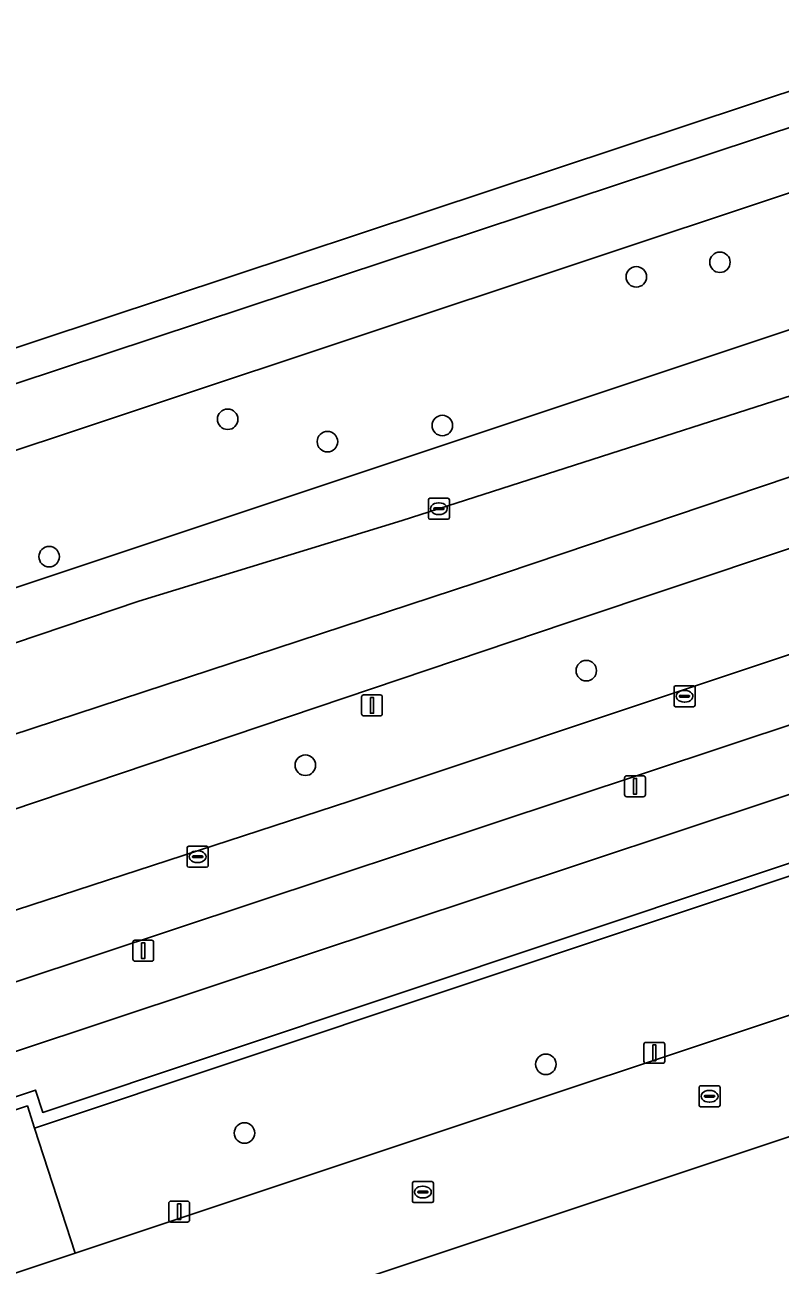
# Model space of a CAD drawing. Extents: x 162082 to 163401, y 388089 to 388636.
# Drawn here: x 162287.5 to 162323.5, y 388502.7 to 388561.9 of the extents above; entities that cross this region are included whole.
import ezdxf

# ---------------------------------------------------------------- set-up
doc = ezdxf.new("R2010")
doc.units = 0
for name, color, linetype in [('IMGEO_Berm_groen', 7, 'Continuous'), ('IMGEO_Boom', 7, 'Continuous'), ('IMGEO_Erf', 7, 'Continuous'), ('IMGEO_Fietspad_gesloten', 7, 'Continuous'), ('IMGEO_Groenvoorziening', 7, 'Continuous'), ('IMGEO_Kolk', 7, 'Continuous'), ('IMGEO_Lichtmast', 7, 'Continuous'), ('IMGEO_Loofbos', 7, 'Continuous'), ('IMGEO_Muur', 7, 'Continuous'), ('IMGEO_Rijbaan_lokaal_open', 7, 'Continuous'), ('IMGEO_Rijbaan_regionaal_gesloten', 7, 'Continuous'), ('IMGEO_Voetpad_open', 7, 'Continuous')]:
    doc.layers.add(name, color=color, linetype=linetype)

msp = doc.modelspace()

# ---------------------------------------------------------------- linework, layer by layer
at = {"layer": 'IMGEO_Berm_groen'}
msp.add_lwpolyline([(162430.761, 388588.441), (162430.463, 388588.22), (162408.858, 388575.655), (162274.873, 388530.968), (162272.85, 388536.857), (162406.099, 388581.211), (162429.543, 388590.327), (162429.659, 388590.362), (162430.028, 388590.392), (162430.388, 388590.303), (162430.701, 388590.105), (162430.935, 388589.817), (162431.065, 388589.47), (162431.078, 388589.1), (162430.973, 388588.744)], close=True, dxfattribs=at)
for points in [[(162520.527, 388586.182), (162520.922, 388586.037), (162527.032, 388580.803), (162527.255, 388580.37), (162527.4, 388578.214), (162528.501, 388578.326), (162528.996, 388578.377), (162528.682, 388581.286), (162520.573, 388588.069), (162515.7, 388587.719), (162508.323, 388586.366), (162506.331, 388585.858), (162500, 388583.748), (162408.33, 388553.192), (162359.569, 388536.999), (162273.308, 388508.352), (162273.962, 388506.386), (162287.972, 388511.055), (162288.31, 388509.989), (162413.523, 388551.803)], [(162384.419, 388576.999), (162260.365, 388535.934), (162245.812, 388531.116), (162233.582, 388526.841), (162233.109, 388525.624), (162228.477, 388513.699), (162228.005, 388512.485), (162264.303, 388524.726), (162292.901, 388534.37), (162305.451, 388538.219), (162332.69, 388546.968)], [(162357.09, 388542.897), (162402.477, 388558.046), (162401.536, 388560.825), (162393.989, 388558.325), (162393.435, 388559.99), (162385.385, 388557.433), (162355.218, 388547.35), (162313.324, 388533.347), (162266.789, 388517.649), (162245.171, 388510.356)], [(162247.329, 388506.185), (162270.419, 388514.23), (162302.958, 388524.829), (162357.09, 388542.897)]]:
    msp.add_lwpolyline(points, dxfattribs=at)
at = {"layer": 'IMGEO_Boom'}
for centre in [(162320.611, 388550.541), (162316.622, 388549.844), (162297.134, 388543.052), (162307.371, 388542.752), (162301.891, 388541.983), (162288.618, 388536.497), (162314.236, 388531.059), (162300.837, 388526.547), (162312.309, 388512.281), (162297.933, 388509.003)]:
    msp.add_circle(centre, 0.489, dxfattribs=at)
at = {"layer": 'IMGEO_Erf'}
msp.add_lwpolyline([(162388.381, 388530.322), (162301.437, 388501.333)], dxfattribs=at)
at = {"layer": 'IMGEO_Fietspad_gesloten'}
for points in [[(162492.774, 388587.939), (162492.195, 388587.649), (162489.47, 388586.723), (162488.602, 388586.42), (162488.512, 388586.676), (162456.343, 388575.895), (162456.446, 388575.59), (162435.489, 388568.8), (162417.299, 388562.993), (162403.893, 388558.518), (162404.011, 388558.16), (162402.599, 388557.685), (162402.477, 388558.046), (162357.09, 388542.897), (162302.958, 388524.829), (162270.419, 388514.23), (162247.329, 388506.185)], [(162245.441, 388505.444), (162247.114, 388502.698), (162249.604, 388503.789), (162358.353, 388539.891), (162407.328, 388556.149)]]:
    msp.add_lwpolyline(points, dxfattribs=at)
at = {"layer": 'IMGEO_Groenvoorziening'}
msp.add_lwpolyline([(162289.858, 388503.273), (162391.677, 388537.203), (162407.598, 388536.86), (162407.72, 388541.754), (162405.921, 388548.632), (162287.922, 388509.227)], close=True, dxfattribs=at)
at = {"layer": 'IMGEO_Kolk'}
for p, q in [((162306.704, 388538.358), (162306.704, 388539.21)), ((162306.779, 388539.284), (162307.631, 388539.284)), ((162307.006, 388538.827), (162307.404, 388538.827)), ((162307.192, 388539.064), (162307.217, 388539.064)), ((162307.705, 388539.21), (162307.705, 388538.358)), ((162307.631, 388538.284), (162306.779, 388538.284)), ((162306.963, 388538.778), (162306.963, 388538.79)), ((162307.401, 388538.741), (162307.003, 388538.741)), ((162307.215, 388538.504), (162307.19, 388538.504)), ((162307.447, 388538.79), (162307.447, 388538.778)), ((162318.422, 388529.413), (162318.422, 388530.265)), ((162318.497, 388530.339), (162319.349, 388530.339)), ((162318.91, 388530.119), (162318.935, 388530.119)), ((162319.423, 388530.265), (162319.423, 388529.413)), ((162318.681, 388529.833), (162318.681, 388529.845)), ((162319.119, 388529.796), (162318.721, 388529.796)), ((162318.724, 388529.882), (162319.122, 388529.882)), ((162318.933, 388529.559), (162318.908, 388529.559)), ((162319.165, 388529.845), (162319.165, 388529.833)), ((162319.349, 388529.339), (162318.497, 388529.339)), ((162295.199, 388521.758), (162295.199, 388522.61)), ((162295.274, 388522.684), (162296.126, 388522.684)), ((162295.687, 388522.464), (162295.712, 388522.464)), ((162296.2, 388522.61), (162296.2, 388521.758)), ((162296.126, 388521.684), (162295.274, 388521.684)), ((162295.458, 388522.178), (162295.458, 388522.19)), ((162295.896, 388522.141), (162295.498, 388522.141)), ((162295.501, 388522.227), (162295.899, 388522.227)), ((162295.71, 388521.904), (162295.685, 388521.904)), ((162295.942, 388522.19), (162295.942, 388522.178)), ((162319.617, 388510.329), (162319.617, 388511.181)), ((162319.692, 388511.255), (162320.544, 388511.255)), ((162320.105, 388511.035), (162320.13, 388511.035)), ((162320.618, 388511.181), (162320.618, 388510.329)), ((162319.876, 388510.749), (162319.876, 388510.761)), ((162320.314, 388510.712), (162319.916, 388510.712)), ((162319.919, 388510.798), (162320.317, 388510.798)), ((162320.128, 388510.475), (162320.103, 388510.475)), ((162320.36, 388510.761), (162320.36, 388510.749)), ((162320.544, 388510.255), (162319.692, 388510.255)), ((162305.944, 388505.759), (162305.944, 388506.611)), ((162306.019, 388506.685), (162306.871, 388506.685)), ((162306.432, 388506.465), (162306.457, 388506.465)), ((162306.945, 388506.611), (162306.945, 388505.759)), ((162306.871, 388505.685), (162306.019, 388505.685)), ((162306.203, 388506.179), (162306.203, 388506.191)), ((162306.641, 388506.142), (162306.243, 388506.142)), ((162306.246, 388506.228), (162306.644, 388506.228)), ((162306.455, 388505.905), (162306.43, 388505.905)), ((162306.687, 388506.191), (162306.687, 388506.179))]:
    msp.add_line(p, q, dxfattribs=at)
for points in [[(162306.704, 388538.358), (162306.704, 388539.21)], [(162306.779, 388539.284), (162307.631, 388539.284)], [(162307.705, 388539.21), (162307.705, 388538.358)], [(162307.631, 388538.284), (162306.779, 388538.284)], [(162318.422, 388529.413), (162318.422, 388530.265)], [(162318.497, 388530.339), (162319.349, 388530.339)], [(162319.423, 388530.265), (162319.423, 388529.413)], [(162319.349, 388529.339), (162318.497, 388529.339)], [(162295.199, 388521.758), (162295.199, 388522.61)], [(162295.274, 388522.684), (162296.126, 388522.684)], [(162296.2, 388522.61), (162296.2, 388521.758)], [(162296.126, 388521.684), (162295.274, 388521.684)], [(162319.617, 388510.329), (162319.617, 388511.181)], [(162319.692, 388511.255), (162320.544, 388511.255)], [(162320.618, 388511.181), (162320.618, 388510.329)], [(162320.544, 388510.255), (162319.692, 388510.255)], [(162305.944, 388505.759), (162305.944, 388506.611)], [(162306.019, 388506.685), (162306.871, 388506.685)], [(162306.945, 388506.611), (162306.945, 388505.759)], [(162306.871, 388505.685), (162306.019, 388505.685)]]:
    msp.add_lwpolyline(points, dxfattribs=at)
for centre, radius, start, end in [((162306.781, 388539.208), 0.0765, 91.55205, 178.44795), ((162306.781, 388539.208), 0.0765, 91.55205, 178.44795), ((162307.003, 388538.787), 0.0403, 85.87752, 175.75265), ((162307.408, 388538.789), 0.0386, 1.73085, 96.63898), ((162307.629, 388539.208), 0.0765, 1.55205, 88.44795), ((162307.629, 388539.208), 0.0765, 1.55205, 88.44795), ((162306.781, 388538.36), 0.0765, 181.55205, 268.44795), ((162306.781, 388538.36), 0.0765, 181.55205, 268.44795), ((162307, 388538.777), 0.0366, 178.93798, 274.71019), ((162307.404, 388538.784), 0.043, 264.86636, 352.45326), ((162307.629, 388538.36), 0.0765, 271.55205, 358.44795), ((162307.629, 388538.36), 0.0765, 271.55205, 358.44795), ((162318.499, 388530.263), 0.0765, 91.55205, 178.44795), ((162318.499, 388530.263), 0.0765, 91.55205, 178.44795), ((162319.347, 388530.263), 0.0765, 1.55205, 88.44795), ((162319.347, 388530.263), 0.0765, 1.55205, 88.44795), ((162318.499, 388529.415), 0.0765, 181.55205, 268.44795), ((162318.499, 388529.415), 0.0765, 181.55205, 268.44795), ((162318.721, 388529.842), 0.0403, 85.87752, 175.75265), ((162318.718, 388529.832), 0.0366, 178.93798, 274.71019), ((162319.122, 388529.839), 0.043, 264.86636, 352.45326), ((162319.126, 388529.844), 0.0386, 1.73085, 96.63898), ((162319.347, 388529.415), 0.0765, 271.55205, 358.44795), ((162319.347, 388529.415), 0.0765, 271.55205, 358.44795), ((162295.276, 388522.608), 0.0765, 91.55205, 178.44795), ((162295.276, 388522.608), 0.0765, 91.55205, 178.44795), ((162296.124, 388522.608), 0.0765, 1.55205, 88.44795), ((162296.124, 388522.608), 0.0765, 1.55205, 88.44795), ((162295.276, 388521.76), 0.0765, 181.55205, 268.44795), ((162295.276, 388521.76), 0.0765, 181.55205, 268.44795), ((162295.498, 388522.187), 0.0403, 85.87752, 175.75265), ((162295.495, 388522.177), 0.0366, 178.93798, 274.71019), ((162295.899, 388522.184), 0.043, 264.86636, 352.45326), ((162295.903, 388522.189), 0.0386, 1.73085, 96.63898), ((162296.124, 388521.76), 0.0765, 271.55205, 358.44795), ((162296.124, 388521.76), 0.0765, 271.55205, 358.44795), ((162319.694, 388511.179), 0.0765, 91.55205, 178.44795), ((162319.694, 388511.179), 0.0765, 91.55205, 178.44795), ((162320.542, 388511.179), 0.0765, 1.55205, 88.44795), ((162320.542, 388511.179), 0.0765, 1.55205, 88.44795), ((162319.916, 388510.758), 0.0403, 85.87752, 175.75265), ((162319.913, 388510.748), 0.0366, 178.93798, 274.71019), ((162320.317, 388510.755), 0.043, 264.86636, 352.45326), ((162320.321, 388510.76), 0.0386, 1.73085, 96.63898), ((162319.694, 388510.331), 0.0765, 181.55205, 268.44795), ((162319.694, 388510.331), 0.0765, 181.55205, 268.44795), ((162320.542, 388510.331), 0.0765, 271.55205, 358.44795), ((162320.542, 388510.331), 0.0765, 271.55205, 358.44795), ((162306.021, 388506.609), 0.0765, 91.55205, 178.44795), ((162306.021, 388506.609), 0.0765, 91.55205, 178.44795), ((162306.869, 388506.609), 0.0765, 1.55205, 88.44795), ((162306.869, 388506.609), 0.0765, 1.55205, 88.44795), ((162306.021, 388505.761), 0.0765, 181.55205, 268.44795), ((162306.021, 388505.761), 0.0765, 181.55205, 268.44795), ((162306.243, 388506.188), 0.0403, 85.87752, 175.75265), ((162306.24, 388506.178), 0.0366, 178.93798, 274.71019), ((162306.644, 388506.185), 0.043, 264.86636, 352.45326), ((162306.648, 388506.19), 0.0386, 1.73085, 96.63898), ((162306.869, 388505.761), 0.0765, 271.55205, 358.44795), ((162306.869, 388505.761), 0.0765, 271.55205, 358.44795)]:
    msp.add_arc(centre, radius, start, end, dxfattribs=at)
for centre, major_axis, ratio, start_param, end_param in [((162307.191, 388538.784), (-0.387, 0.002), 0.722429, 4.712389, 7.853982), ((162307.216, 388538.784), (-0.39, 0.002), 0.717154, 1.570796, 4.712389), ((162318.909, 388529.839), (-0.387, 0.002), 0.722429, 4.712389, 7.853982), ((162318.934, 388529.839), (-0.39, 0.002), 0.717154, 1.570796, 4.712389), ((162295.686, 388522.184), (-0.387, 0.002), 0.722429, 4.712389, 7.853982), ((162295.711, 388522.184), (-0.39, 0.002), 0.717154, 1.570796, 4.712389), ((162320.104, 388510.755), (-0.387, 0.002), 0.722429, 4.712389, 7.853982), ((162320.129, 388510.755), (-0.39, 0.002), 0.717154, 1.570796, 4.712389), ((162306.431, 388506.185), (-0.387, 0.002), 0.722429, 4.712389, 7.853982), ((162306.456, 388506.185), (-0.39, 0.002), 0.717154, 1.570796, 4.712389)]:
    msp.add_ellipse(centre, major_axis=major_axis, ratio=ratio, start_param=start_param, end_param=end_param, dxfattribs=at)
at = {"layer": 'IMGEO_Lichtmast'}
for p, q in [((162303.518, 388529.003), (162303.518, 388529.803)), ((162303.518, 388529.803), (162303.518, 388529.003)), ((162303.618, 388529.903), (162304.408, 388529.903)), ((162304.408, 388529.903), (162303.618, 388529.903)), ((162304.508, 388529.803), (162304.508, 388529.003)), ((162304.508, 388529.003), (162304.508, 388529.803)), ((162304.408, 388528.903), (162303.618, 388528.903)), ((162303.618, 388528.903), (162304.408, 388528.903)), ((162316.064, 388525.144), (162316.064, 388525.944)), ((162316.064, 388525.944), (162316.064, 388525.144)), ((162316.164, 388526.044), (162316.954, 388526.044)), ((162316.954, 388526.044), (162316.164, 388526.044)), ((162317.054, 388525.944), (162317.054, 388525.144)), ((162317.054, 388525.144), (162317.054, 388525.944)), ((162316.954, 388525.044), (162316.164, 388525.044)), ((162316.164, 388525.044), (162316.954, 388525.044)), ((162292.71, 388518.201), (162293.5, 388518.201)), ((162293.5, 388518.201), (162292.71, 388518.201)), ((162292.61, 388517.301), (162292.61, 388518.101)), ((162292.61, 388518.101), (162292.61, 388517.301)), ((162293.6, 388518.101), (162293.6, 388517.301)), ((162293.6, 388517.301), (162293.6, 388518.101)), ((162293.5, 388517.201), (162292.71, 388517.201)), ((162292.71, 388517.201), (162293.5, 388517.201)), ((162316.986, 388512.428), (162316.986, 388513.228)), ((162316.986, 388513.228), (162316.986, 388512.428)), ((162317.086, 388513.328), (162317.876, 388513.328)), ((162317.876, 388513.328), (162317.086, 388513.328)), ((162317.976, 388513.228), (162317.976, 388512.428)), ((162317.976, 388512.428), (162317.976, 388513.228)), ((162317.876, 388512.328), (162317.086, 388512.328)), ((162317.086, 388512.328), (162317.876, 388512.328)), ((162294.422, 388505.757), (162295.212, 388505.757)), ((162295.212, 388505.757), (162294.422, 388505.757)), ((162294.322, 388504.857), (162294.322, 388505.657)), ((162294.322, 388505.657), (162294.322, 388504.857)), ((162295.312, 388505.657), (162295.312, 388504.857)), ((162295.312, 388504.857), (162295.312, 388505.657)), ((162295.212, 388504.757), (162294.422, 388504.757)), ((162294.422, 388504.757), (162295.212, 388504.757))]:
    msp.add_line(p, q, dxfattribs=at)
for points in [[(162303.938, 388529.778), (162304.088, 388529.778), (162304.088, 388529.028), (162303.938, 388529.028), (162303.938, 388529.778)], [(162316.484, 388525.919), (162316.634, 388525.919), (162316.634, 388525.169), (162316.484, 388525.169), (162316.484, 388525.919)], [(162293.03, 388518.076), (162293.18, 388518.076), (162293.18, 388517.326), (162293.03, 388517.326), (162293.03, 388518.076)], [(162317.406, 388513.203), (162317.556, 388513.203), (162317.556, 388512.453), (162317.406, 388512.453), (162317.406, 388513.203)], [(162294.742, 388505.632), (162294.892, 388505.632), (162294.892, 388504.882), (162294.742, 388504.882), (162294.742, 388505.632)]]:
    msp.add_lwpolyline(points, dxfattribs=at)
for centre, start, end in [((162303.618, 388529.803), 90, 180), ((162303.618, 388529.803), 90, 180), ((162304.408, 388529.803), 0, 90), ((162304.408, 388529.803), 360, 90), ((162303.618, 388529.003), 180, 270), ((162303.618, 388529.003), 180, 270), ((162304.408, 388529.003), 270, 0), ((162304.408, 388529.003), 270, 0), ((162316.164, 388525.944), 90, 180), ((162316.164, 388525.944), 90, 180), ((162316.954, 388525.944), 0, 90), ((162316.954, 388525.944), 360, 90), ((162316.164, 388525.144), 180, 270), ((162316.164, 388525.144), 180, 270), ((162316.954, 388525.144), 270, 0), ((162316.954, 388525.144), 270, 0), ((162292.71, 388518.101), 90, 180), ((162292.71, 388518.101), 90, 180), ((162293.5, 388518.101), 0, 90), ((162293.5, 388518.101), 360, 90), ((162292.71, 388517.301), 180, 270), ((162292.71, 388517.301), 180, 270), ((162293.5, 388517.301), 270, 0), ((162293.5, 388517.301), 270, 0), ((162317.086, 388513.228), 90, 180), ((162317.086, 388513.228), 90, 180), ((162317.876, 388513.228), 0, 90), ((162317.876, 388513.228), 360, 90), ((162317.086, 388512.428), 180, 270), ((162317.086, 388512.428), 180, 270), ((162317.876, 388512.428), 270, 0), ((162317.876, 388512.428), 270, 0), ((162294.422, 388505.657), 90, 180), ((162294.422, 388505.657), 90, 180), ((162295.212, 388505.657), 0, 90), ((162295.212, 388505.657), 360, 90), ((162294.422, 388504.857), 180, 270), ((162294.422, 388504.857), 180, 270), ((162295.212, 388504.857), 270, 0), ((162295.212, 388504.857), 270, 0)]:
    msp.add_arc(centre, 0.1, start, end, dxfattribs=at)
at = {"layer": 'IMGEO_Loofbos'}
msp.add_lwpolyline([(162274.873, 388530.968), (162408.858, 388575.655), (162430.463, 388588.22), (162430.761, 388588.441), (162430.973, 388588.744), (162431.078, 388589.1), (162431.065, 388589.47), (162430.935, 388589.817), (162430.701, 388590.105), (162430.388, 388590.303), (162430.028, 388590.392), (162429.659, 388590.362), (162429.543, 388590.327), (162406.099, 388581.211), (162272.85, 388536.857)], close=True, dxfattribs=at)
at = {"layer": 'IMGEO_Muur'}
msp.add_lwpolyline([(162510.249, 388584.742), (162506.611, 388583.883), (162500, 388581.823), (162413.144, 388552.843), (162413.523, 388551.803), (162288.31, 388509.989), (162287.972, 388511.055), (162273.962, 388506.386), (162274.16, 388505.819), (162287.584, 388510.293), (162287.922, 388509.227), (162405.921, 388548.632)], dxfattribs=at)
at = {"layer": 'IMGEO_Rijbaan_lokaal_open'}
msp.add_lwpolyline([(162391.677, 388537.203), (162289.858, 388503.273), (162286.991, 388502.318), (162282.421, 388500.795), (162282.872, 388495.185), (162297.412, 388500), (162301.437, 388501.333), (162388.381, 388530.322), (162407.388, 388529.916), (162410.126, 388527.323), (162411.248, 388527.271), (162411.22, 388528.537), (162417.008, 388533.087), (162419.312, 388533.05), (162419.363, 388534.531), (162419.378, 388534.914), (162413.801, 388535.011)], dxfattribs=at)
at = {"layer": 'IMGEO_Rijbaan_regionaal_gesloten'}
for points in [[(162478.645, 388607.019), (162473.33, 388603.27), (162464.345, 388597.791), (162460.253, 388595.296), (162455.673, 388592.786), (162451.904, 388590.81), (162437.195, 388583.81), (162418.106, 388576.047), (162413.989, 388574.473), (162399.716, 388569.478), (162332.69, 388546.968), (162305.451, 388538.219), (162292.901, 388534.37), (162264.303, 388524.726), (162228.005, 388512.485), (162218.53, 388509.288), (162221.111, 388502.504), (162228.4, 388504.975)], [(162355.218, 388547.35), (162385.385, 388557.433), (162393.435, 388559.99), (162400.37, 388562.192), (162411.439, 388565.824), (162411.796, 388565.941), (162417.074, 388568.315), (162418.172, 388568.882), (162423.455, 388571.706), (162428.707, 388574.61), (162434.893, 388577.8), (162427.635, 388575.065), (162405.194, 388566.795), (162403.679, 388566.355), (162387.911, 388561.769), (162364.881, 388554.101), (162308.972, 388535.245), (162265.607, 388521.013), (162263.032, 388520.167), (162239.544, 388512.185)], [(162239.544, 388512.185), (162263.032, 388520.167), (162265.607, 388521.013), (162308.972, 388535.245), (162364.881, 388554.101)], [(162245.171, 388510.356), (162266.789, 388517.649), (162313.324, 388533.347), (162355.218, 388547.35)]]:
    msp.add_lwpolyline(points, dxfattribs=at)
msp.add_lwpolyline([(162213.949, 388522.23), (162214.702, 388520.241), (162233.582, 388526.841), (162245.812, 388531.116), (162260.365, 388535.934), (162384.419, 388576.999), (162399.669, 388582.113), (162412.543, 388586.743), (162403.336, 388584.036), (162399.509, 388583.053), (162392.024, 388581.129), (162390.012, 388580.628)], close=True, dxfattribs=at)
at = {"layer": 'IMGEO_Voetpad_open'}
for points in [[(162497.882, 388586.227), (162488.392, 388583.036), (162457.174, 388572.698), (162436.199, 388565.723), (162407.328, 388556.149), (162358.353, 388539.891), (162249.604, 388503.789), (162247.114, 388502.698)], [(162248.431, 388500), (162248.619, 388500.078), (162249.527, 388500.414), (162253.51, 388501.784), (162270.392, 388507.396), (162271.052, 388505.442), (162272.026, 388502.587), (162285.393, 388507.043), (162285.583, 388506.474), (162286.991, 388502.318), (162289.858, 388503.273), (162287.922, 388509.227), (162287.584, 388510.293), (162274.16, 388505.819), (162273.962, 388506.386), (162273.308, 388508.352), (162359.569, 388536.999), (162408.33, 388553.192), (162500, 388583.748)]]:
    msp.add_lwpolyline(points, dxfattribs=at)

doc.saveas('drawing.dxf')
